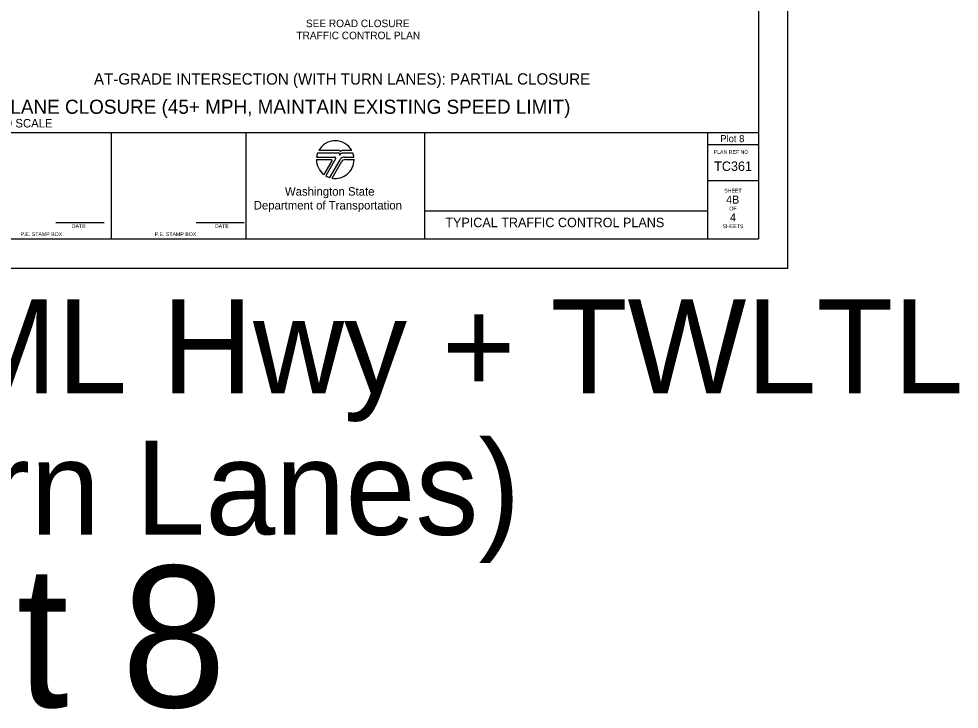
# Model space of a CAD drawing. Extents: x 99958 to 100176, y 99935 to 100011.
# Drawn here: x 100147.9 to 100157.88, y 99995.01 to 100002.33 of the extents above; entities that cross this region are included whole.
import ezdxf

# ---------------------------------------------------------------- set-up
doc = ezdxf.new("R2010")
doc.units = 0
for name, color, linetype in [('SH_DE_DetailHeading1Text', 7, 'Continuous'), ('SH_DE_DetailHeading2Text', 7, 'Continuous'), ('SH_GI_PlotLimits', 7, 'Continuous'), ('SH_GI_SheetBorder', 7, 'Continuous'), ('SH_GI_SheetLocationText', 7, 'Continuous'), ('SH_GI_SheetTextInCells', 7, 'Continuous'), ('SH_GI_TitleBlockText', 7, 'Continuous'), ('SH_GI_WSDOTLogo', 7, 'Continuous'), ('TR_WZ_WorkZoneTextCurrent', 7, 'Continuous')]:
    doc.layers.add(name, color=color, linetype=linetype)

msp = doc.modelspace()

# ---------------------------------------------------------------- linework, layer by layer
at = {"layer": 'SH_GI_PlotLimits'}
msp.add_lwpolyline([(100139.0625, 99999.6875), (100156.0625, 99999.6875), (100156.0625, 100010.6875), (100139.0625, 100010.6875)], close=True, dxfattribs=at)
at = {"layer": 'SH_GI_SheetBorder'}
for p, q in [((100155.75, 100010.375), (100155.75, 100000)), ((100140, 100001.1259), (100155.75, 100001.1259)), ((100148.8828, 100000), (100148.8828, 100001.1259)), ((100150.3089, 100001.1259), (100150.3089, 100000)), ((100152.2055, 100001.1259), (100152.2055, 100000)), ((100155.2079, 100001.1259), (100155.2079, 100000)), ((100155.2079, 100001.0008), (100155.75, 100001.0008)), ((100155.2079, 100000.6176), (100155.75, 100000.6176)), ((100152.2055, 100000.2955), (100155.2079, 100000.2955)), ((100148.2903, 100000.1733), (100148.802, 100000.1733)), ((100149.7797, 100000.1733), (100150.2914, 100000.1733)), ((100140, 100000), (100155.75, 100000))]:
    msp.add_line(p, q, dxfattribs=at)
at = {"layer": 'SH_GI_WSDOTLogo'}
for p, q in [((100151.2894, 100000.9094), (100151.0697, 100000.9094)), ((100151.303, 100000.9354), (100151.0815, 100000.9354)), ((100151.433, 100000.9354), (100151.3351, 100000.9354)), ((100151.343, 100000.9094), (100151.3429, 100000.9094)), ((100151.4448, 100000.9094), (100151.343, 100000.9094)), ((100151.0572, 100000.84), (100151.2148, 100000.84)), ((100151.059, 100000.8661), (100151.2496, 100000.8661)), ((100151.222, 100000.8277), (100151.1364, 100000.6807)), ((100151.261, 100000.8464), (100151.1567, 100000.6672)), ((100151.1989, 100000.6487), (100151.3089, 100000.839)), ((100151.2244, 100000.6428), (100151.3242, 100000.8156)), ((100151.3558, 100000.8661), (100151.4555, 100000.8661)), ((100151.3655, 100000.8394), (100151.4572, 100000.8394))]:
    msp.add_line(p, q, dxfattribs=at)
for centre, radius, start, end in [((100151.2572, 100000.84), 0.2, 28.47865, 151.53204), ((100151.2572, 100000.84), 0.2, 159.69598, 172.50569), ((100151.2894, 100000.8946), 0.0148, 327.8418, 89.99855), ((100151.3429, 100000.861), 0.0484, 89.99529, 147.82376), ((100151.303, 100000.9263), 0.00903, 329.87418, 90.00328), ((100151.3352, 100000.9066), 0.0287, 90.00721, 148.16763), ((100151.2572, 100000.84), 0.2, 7.49431, 20.29406), ((100151.2572, 100000.84), 0.2, 179.99864, 232.84327), ((100151.2149, 100000.8318), 0.0082, 329.74356, 90), ((100151.2572, 100000.84), 0.2, 260.54554, 359.80857), ((100151.2497, 100000.853), 0.0131, 329.76834, 90), ((100151.3558, 100000.8119), 0.0542, 90, 149.99738), ((100151.3654, 100000.7918), 0.0476, 90, 150.05432), ((100151.2572, 100000.84), 0.2, 239.79292, 253.0448)]:
    msp.add_arc(centre, radius, start, end, dxfattribs=at)

# ---------------------------------------------------------------- texts
at = {"layer": 'SH_DE_DetailHeading1Text'}
for s, height, p in [('MULTILANE HIGHWAYS WITH 2-WAY LEFT TURN LANE: SINGLE RIGHT LANE CLOSURE (45+ MPH, MAINTAIN EXISTING SPEED LIMIT)', 0.15, (100140.9538, 100001.3259)), ('NOT TO SCALE', 0.09, (100147.3727, 100001.1809))]:
    msp.add_text(s, height=height, rotation=360, dxfattribs=at).set_placement(p)
at = {"layer": 'SH_DE_DetailHeading2Text'}
msp.add_text('AT-GRADE INTERSECTION (WITH TURN LANES): PARTIAL CLOSURE', height=0.12, rotation=360, dxfattribs=at).set_placement((100148.6951, 100001.6359))
at = {"layer": 'SH_GI_SheetBorder'}
msp.add_text('PLAN REF NO', height=0.040032, dxfattribs=at).set_placement((100155.2747, 100000.9008))
at = {"layer": 'SH_GI_SheetLocationText'}
for s, height, p in [('Plot 8', 0.075, (100155.3447, 100001.025)), ('Intersections, ML Hwy + TWLTL', 1, (100138.8655, 99998.3571)), ('(with Turn Lanes)', 1, (100142.8179, 99996.8571)), ('Plot 8', 1.5, (100144.9723, 99995.0267))]:
    msp.add_text(s, height=height, dxfattribs=at).set_placement(p)
at = {"layer": 'SH_GI_SheetTextInCells'}
for s, height, p in [('Washington State', 0.090072, (100150.7229, 100000.4571)), ('SHEET', 0.04003, (100155.3877, 100000.4896)), ('Department of Transportation', 0.090072, (100150.3916, 100000.3101)), ('OF', 0.04003, (100155.4406, 100000.3008)), ('DATE', 0.04003, (100148.4597, 100000.1141)), ('DATE', 0.04003, (100149.9794, 100000.1141)), ('SHEETS', 0.04003, (100155.3698, 100000.112)), ('P.E. STAMP BOX', 0.040032, (100147.915, 100000.0286)), ('P.E. STAMP BOX', 0.040032, (100149.339, 100000.0286))]:
    msp.add_text(s, height=height, dxfattribs=at).set_placement(p)
at = {"layer": 'SH_GI_TitleBlockText'}
for s, height, p in [('TC361', 0.1, (100155.2803, 100000.72)), ('4B', 0.085, (100155.4076, 100000.3723)), ('TYPICAL TRAFFIC CONTROL PLANS', 0.1, (100152.4251, 100000.1224)), ('4', 0.085, (100155.4485, 100000.1843))]:
    msp.add_text(s, height=height, dxfattribs=at).set_placement(p)
at = {"layer": 'TR_WZ_WorkZoneTextCurrent'}
for s, p in [('SEE ROAD CLOSURE', (100150.9462, 100002.2459)), ('TRAFFIC CONTROL PLAN', (100150.8451, 100002.1179))]:
    msp.add_text(s, height=0.08, dxfattribs=at).set_placement(p)

doc.saveas('drawing.dxf')
